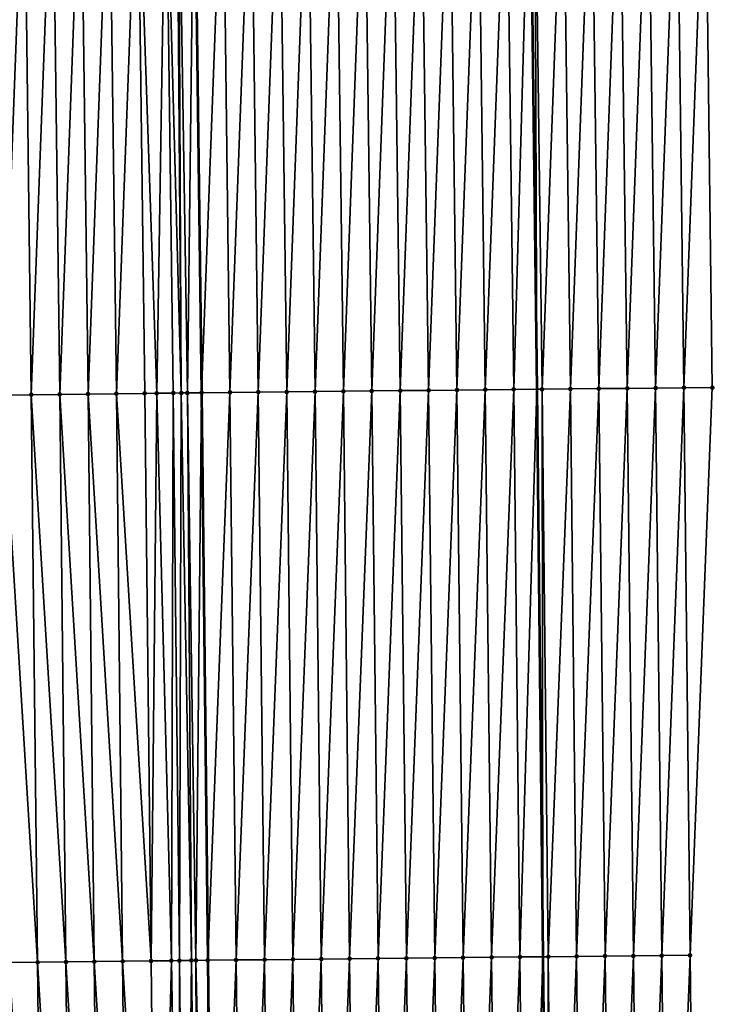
# Model space of a CAD drawing. Header units: feet. Extents: x 2007189 to 2022806, y 818621 to 837694.
# Tile 512 of 656: x 2011340 to 2011364, y 832125 to 832160. Entities that reach past the tile are written whole.
import ezdxf

# ---------------------------------------------------------------- set-up
doc = ezdxf.new("R2010")
doc.units = ezdxf.units.FT
doc.header["$MEASUREMENT"] = 0
for name, color, linetype, lineweight in [('EP_Travel Lane', 172, 'Continuous', 53), ('Road Shots', 141, 'Continuous', 100), ('Road X-Section', 40, 'Continuous', 13), ('STRIPING', 60, 'Continuous', 53)]:
    doc.layers.add(name, color=color, linetype=linetype, lineweight=lineweight)
doc.layers.add('I-77-MM17-21_SB-Surface-Border', color=7, linetype='Continuous')
doc.layers.add('I-77-MM17-21_SB-Surface-TIN', color=7, linetype='Continuous')

msp = doc.modelspace()

# ---------------------------------------------------------------- linework, layer by layer
at = {"layer": 'EP_Travel Lane'}
msp.add_polyline3d([(2011356.303865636, 832326.955355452, 312.9911040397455), (2011356.508024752, 832306.9613754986, 313.4390482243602), (2011356.712182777, 832286.9675023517, 313.891388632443), (2011356.916329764, 832266.9747101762, 314.3882226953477), (2011357.120475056, 832246.9820840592, 314.8918918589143), (2011357.324624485, 832226.9890527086, 315.3788812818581), (2011357.528767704, 832206.9966295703, 315.8909078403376), (2011357.732922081, 832187.0031137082, 316.3579517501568), (2011357.937070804, 832167.0101515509, 316.8477892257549), (2011358.186010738, 832147.0356922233, 317.3389536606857), (2011358.404212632, 832127.0430887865, 317.8372866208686), (2011358.622418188, 832107.0501497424, 318.3218235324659), (2011358.840621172, 832087.0574463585, 318.8160513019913), (2011359.050013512, 832067.0566647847, 319.3026306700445)], dxfattribs=at)
at = {"layer": 'I-77-MM17-21_SB-Surface-Border', "color": 3, "linetype": 'Continuous', "lineweight": -3}
msp.add_polyline3d([(2011360.576339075, 832326.9923546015, 312.8212288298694), (2011360.768798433, 832306.9985748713, 313.2820486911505), (2011362.961188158, 832287.0216548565, 313.6444405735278), (2011363.153639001, 832267.0287597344, 314.1416713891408), (2011363.346088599, 832247.0359939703, 314.6442266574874), (2011363.538540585, 832227.0429801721, 315.1365726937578), (2011363.730993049, 832207.0499166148, 315.6268744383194), (2011363.92344892, 832187.0564991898, 316.1026031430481), (2011364.115901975, 832167.0633742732, 316.5903754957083), (2011364.37155247, 832147.0969785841, 317.0826590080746), (2011363.589845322, 832127.0945013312, 317.6237905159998), (2011363.808091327, 832107.101773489, 318.1169875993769), (2011363.026387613, 832087.09898173, 318.6451965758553), (2011363.235850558, 832067.0959751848, 319.1299990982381)], dxfattribs=at)
at = {"layer": 'I-77-MM17-21_SB-Surface-TIN', "color": 128, "linetype": 'Continuous', "lineweight": -3}
for points in [[(2011355.372002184, 832147.0066602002, 317.4082578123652), (2011356.116201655, 832166.993738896, 316.8936774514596), (2011355.11624375, 832166.9845529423, 316.9117700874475)], [(2011355.372002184, 832147.0066602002, 317.4082578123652), (2011356.371947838, 832147.0170965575, 317.3885604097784), (2011356.116201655, 832166.993738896, 316.8936774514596)], [(2011356.371947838, 832147.0170965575, 317.3885604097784), (2011357.11616139, 832167.0027346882, 316.8677576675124), (2011356.116201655, 832166.993738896, 316.8936774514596)], [(2011356.371947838, 832147.0170965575, 317.3885604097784), (2011357.371895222, 832147.0273745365, 317.3623536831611), (2011357.11616139, 832167.0027346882, 316.8677576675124)], [(2011357.371895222, 832147.0273745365, 317.3623536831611), (2011357.937070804, 832167.0101515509, 316.8477892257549), (2011357.11616139, 832167.0027346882, 316.8677576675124)], [(2011357.371895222, 832147.0273745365, 317.3623536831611), (2011358.186010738, 832147.0356922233, 317.3389536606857), (2011357.937070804, 832167.0101515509, 316.8477892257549)], [(2011358.116120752, 832167.0117692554, 316.8434338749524), (2011357.937070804, 832167.0101515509, 316.8477892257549), (2011358.186010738, 832147.0356922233, 317.3389536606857)], [(2011358.371843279, 832147.0375908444, 317.3336122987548), (2011359.116081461, 832167.0206639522, 316.8133529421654), (2011358.116120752, 832167.0117692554, 316.8434338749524)], [(2011358.371843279, 832147.0375908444, 317.3336122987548), (2011358.116120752, 832167.0117692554, 316.8434338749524), (2011358.186010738, 832147.0356922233, 317.3389536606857)], [(2011358.371843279, 832147.0375908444, 317.3336122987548), (2011359.371792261, 832147.0477223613, 317.3013860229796), (2011359.116081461, 832167.0206639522, 316.8133529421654)], [(2011359.371792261, 832147.0477223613, 317.3013860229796), (2011360.116045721, 832167.0291896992, 316.7680858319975), (2011359.116081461, 832167.0206639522, 316.8133529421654)], [(2011359.371792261, 832147.0477223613, 317.3013860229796), (2011360.371742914, 832147.0577008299, 317.2628694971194), (2011360.116045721, 832167.0291896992, 316.7680858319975)], [(2011360.371742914, 832147.0577008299, 317.2628694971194), (2011361.116008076, 832167.0379133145, 316.7309630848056), (2011360.116045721, 832167.0291896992, 316.7680858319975)], [(2011360.371742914, 832147.0577008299, 317.2628694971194), (2011361.371695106, 832147.0675383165, 317.218558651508), (2011361.116008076, 832167.0379133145, 316.7309630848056)], [(2011361.371695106, 832147.0675383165, 317.218558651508), (2011362.115973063, 832167.0463635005, 316.6825858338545), (2011361.116008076, 832167.0379133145, 316.7309630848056)], [(2011361.371695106, 832147.0675383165, 317.218558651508), (2011362.371648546, 832147.0772614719, 317.169548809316), (2011362.115973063, 832167.0463635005, 316.6825858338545)], [(2011362.371648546, 832147.0772614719, 317.169548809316), (2011363.115938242, 832167.0547938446, 316.6333918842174), (2011362.115973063, 832167.0463635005, 316.6825858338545)], [(2011362.371648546, 832147.0772614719, 317.169548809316), (2011363.371599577, 832147.087205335, 317.1296100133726), (2011363.115938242, 832167.0547938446, 316.6333918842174)], [(2011363.371599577, 832147.087205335, 317.1296100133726), (2011364.115901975, 832167.0633742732, 316.5903754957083), (2011363.115938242, 832167.0547938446, 316.6333918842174)], [(2011363.371599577, 832147.087205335, 317.1296100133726), (2011364.37155247, 832147.0969785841, 317.0826590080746), (2011364.115901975, 832167.0633742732, 316.5903754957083)], [(2011339.372954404, 832146.8321032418, 317.4120757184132), (2011340.116934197, 832166.8406323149, 316.9307909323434), (2011339.116986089, 832166.8304285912, 316.9069915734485)], [(2011339.372954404, 832146.8321032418, 317.4120757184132), (2011340.372887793, 832146.8436630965, 317.4385537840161), (2011340.116934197, 832166.8406323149, 316.9307909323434)], [(2011340.372887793, 832146.8436630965, 317.4385537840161), (2011341.11688278, 832166.8507867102, 316.9525599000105), (2011340.116934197, 832166.8406323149, 316.9307909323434)], [(2011340.372887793, 832146.8436630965, 317.4385537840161), (2011341.372822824, 832146.8550726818, 317.458855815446), (2011341.11688278, 832166.8507867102, 316.9525599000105)], [(2011341.372822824, 832146.8550726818, 317.458855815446), (2011342.116831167, 832166.8609613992, 316.9751641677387), (2011341.11688278, 832166.8507867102, 316.9525599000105)], [(2011341.372822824, 832146.8550726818, 317.458855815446), (2011342.37275652, 832146.8666045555, 317.4841838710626), (2011342.116831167, 832166.8609613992, 316.9751641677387)], [(2011342.37275652, 832146.8666045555, 317.4841838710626), (2011343.116779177, 832166.871175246, 316.9993801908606), (2011342.116831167, 832166.8609613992, 316.9751641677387)], [(2011342.37275652, 832146.8666045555, 317.4841838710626), (2011343.372689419, 832146.8782093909, 317.5125106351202), (2011343.116779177, 832166.871175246, 316.9993801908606)], [(2011343.372689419, 832146.8782093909, 317.5125106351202), (2011344.116726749, 832166.8814346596, 317.0254717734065), (2011343.116779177, 832166.871175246, 316.9993801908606)], [(2011343.372689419, 832146.8782093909, 317.5125106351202), (2011344.372623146, 832146.8897384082, 317.5377212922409), (2011344.116726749, 832166.8814346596, 317.0254717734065)], [(2011344.795516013, 832146.8946125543, 317.5483128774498), (2011345.116674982, 832166.8916253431, 317.0487343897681), (2011344.116726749, 832166.8814346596, 317.0254717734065)], [(2011344.372623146, 832146.8897384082, 317.5377212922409), (2011344.795516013, 832146.8946125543, 317.5483128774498), (2011344.116726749, 832166.8814346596, 317.0254717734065)], [(2011344.795516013, 832146.8946125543, 317.5483128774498), (2011345.372557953, 832146.9011684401, 317.5588636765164), (2011345.116674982, 832166.8916253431, 317.0487343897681)], [(2011345.658699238, 832146.9043505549, 317.5612685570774), (2011345.497668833, 832166.8953775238, 317.05222235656), (2011345.116674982, 832166.8916253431, 317.0487343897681)], [(2011345.372557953, 832146.9011684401, 317.5588636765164), (2011345.658699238, 832146.9043505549, 317.5612685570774), (2011345.116674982, 832166.8916253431, 317.0487343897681)], [(2011345.658699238, 832146.9043505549, 317.5612685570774), (2011345.562237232, 832166.8960029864, 317.0523840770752), (2011345.497668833, 832166.8953775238, 317.05222235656)], [(2011345.876400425, 832146.9067387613, 317.5617502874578), (2011346.116544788, 832166.9012142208, 317.0472596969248), (2011345.562237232, 832166.8960029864, 317.0523840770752)], [(2011345.658699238, 832146.9043505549, 317.5612685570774), (2011345.876400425, 832146.9067387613, 317.5617502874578), (2011345.562237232, 832166.8960029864, 317.0523840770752)], [(2011345.876400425, 832146.9067387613, 317.5617502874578), (2011346.372490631, 832146.9121017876, 317.5595958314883), (2011346.116544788, 832166.9012142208, 317.0472596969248)], [(2011347.116585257, 832166.9105723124, 317.0362189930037), (2011346.116544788, 832166.9012142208, 317.0472596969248), (2011346.372490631, 832146.9121017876, 317.5595958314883)], [(2011347.372442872, 832146.9226265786, 317.5435296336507), (2011347.116585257, 832166.9105723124, 317.0362189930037), (2011346.372490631, 832146.9121017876, 317.5595958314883)], [(2011347.372442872, 832146.9226265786, 317.5435296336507), (2011348.116543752, 832166.9196969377, 317.0156020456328), (2011347.116585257, 832166.9105723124, 317.0362189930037)], [(2011347.372442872, 832146.9226265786, 317.5435296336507), (2011348.372388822, 832146.9330358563, 317.5227192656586), (2011348.116543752, 832166.9196969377, 317.0156020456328)], [(2011348.372388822, 832146.9330358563, 317.5227192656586), (2011349.116502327, 832166.928813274, 316.994643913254), (2011348.116543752, 832166.9196969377, 317.0156020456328)], [(2011348.372388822, 832146.9330358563, 317.5227192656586), (2011349.372335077, 832146.943417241, 317.5007624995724), (2011349.116502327, 832166.928813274, 316.994643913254)], [(2011349.372335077, 832146.943417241, 317.5007624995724), (2011350.116459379, 832166.9380877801, 316.9801961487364), (2011349.116502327, 832166.928813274, 316.994643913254)], [(2011349.372335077, 832146.943417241, 317.5007624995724), (2011350.372280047, 832146.9539162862, 317.4836415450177), (2011350.116459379, 832166.9380877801, 316.9801961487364)], [(2011350.372280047, 832146.9539162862, 317.4836415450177), (2011351.11641609, 832166.9473977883, 316.9672096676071), (2011350.116459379, 832166.9380877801, 316.9801961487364)], [(2011350.372280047, 832146.9539162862, 317.4836415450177), (2011351.372224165, 832146.9644934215, 317.469730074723), (2011351.11641609, 832166.9473977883, 316.9672096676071)], [(2011351.372224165, 832146.9644934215, 317.469730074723), (2011352.116372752, 832166.9567128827, 316.9544325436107), (2011351.11641609, 832166.9473977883, 316.9672096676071)], [(2011351.372224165, 832146.9644934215, 317.469730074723), (2011352.372168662, 832146.9750357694, 317.4543888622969), (2011352.116372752, 832166.9567128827, 316.9544325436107)], [(2011352.372168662, 832146.9750357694, 317.4543888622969), (2011353.11632961, 832166.9660075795, 316.940815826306), (2011352.116372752, 832166.9567128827, 316.9544325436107)], [(2011352.372168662, 832146.9750357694, 317.4543888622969), (2011353.372112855, 832146.9856060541, 317.4401958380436), (2011353.11632961, 832166.9660075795, 316.940815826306)], [(2011353.372112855, 832146.9856060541, 317.4401958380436), (2011354.116286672, 832166.9752810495, 316.9263254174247), (2011353.11632961, 832166.9660075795, 316.940815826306)], [(2011353.372112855, 832146.9856060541, 317.4401958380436), (2011354.372057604, 832146.9961253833, 317.4239085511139), (2011354.116286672, 832166.9752810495, 316.9263254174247)], [(2011354.372057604, 832146.9961253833, 317.4239085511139), (2011355.11624375, 832166.9845529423, 316.9117700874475), (2011354.116286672, 832166.9752810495, 316.9263254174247)], [(2011354.372057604, 832146.9961253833, 317.4239085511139), (2011355.372002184, 832147.0066602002, 317.4082578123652), (2011355.11624375, 832166.9845529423, 316.9117700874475)], [(2011343.590939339, 832126.8851229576, 317.9909733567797), (2011343.372689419, 832146.8782093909, 317.5125106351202), (2011342.37275652, 832146.8666045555, 317.4841838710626)], [(2011344.590872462, 832126.8967072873, 318.0184573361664), (2011344.372623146, 832146.8897384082, 317.5377212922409), (2011343.372689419, 832146.8782093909, 317.5125106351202)], [(2011343.590939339, 832126.8851229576, 317.9909733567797), (2011344.590872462, 832126.8967072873, 318.0184573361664), (2011343.372689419, 832146.8782093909, 317.5125106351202)], [(2011344.590872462, 832126.8967072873, 318.0184573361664), (2011344.795516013, 832146.8946125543, 317.5483128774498), (2011344.372623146, 832146.8897384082, 317.5377212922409)], [(2011344.590872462, 832126.8967072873, 318.0184573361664), (2011345.308499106, 832126.9049450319, 318.0350572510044), (2011344.795516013, 832146.8946125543, 317.5483128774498)], [(2011345.308499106, 832126.9049450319, 318.0350572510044), (2011345.372557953, 832146.9011684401, 317.5588636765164), (2011344.795516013, 832146.8946125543, 317.5483128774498)], [(2011345.308499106, 832126.9049450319, 318.0350572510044), (2011345.590807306, 832126.9081339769, 318.0394623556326), (2011345.372557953, 832146.9011684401, 317.5588636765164)], [(2011345.590807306, 832126.9081339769, 318.0394623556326), (2011345.658699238, 832146.9043505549, 317.5612685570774), (2011345.372557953, 832146.9011684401, 317.5588636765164)], [(2011345.590807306, 832126.9081339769, 318.0394623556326), (2011346.014740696, 832126.9128420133, 318.042760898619), (2011345.658699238, 832146.9043505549, 317.5612685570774)], [(2011346.014740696, 832126.9128420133, 318.042760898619), (2011345.876400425, 832146.9067387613, 317.5617502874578), (2011345.658699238, 832146.9043505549, 317.5612685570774)], [(2011346.173493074, 832126.9145811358, 318.043013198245), (2011346.372490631, 832146.9121017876, 317.5595958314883), (2011345.876400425, 832146.9067387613, 317.5617502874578)], [(2011346.014740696, 832126.9128420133, 318.042760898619), (2011346.173493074, 832126.9145811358, 318.043013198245), (2011345.876400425, 832146.9067387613, 317.5617502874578)], [(2011346.173493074, 832126.9145811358, 318.043013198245), (2011346.59073955, 832126.9191060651, 318.0417867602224), (2011346.372490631, 832146.9121017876, 317.5595958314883)], [(2011347.372442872, 832146.9226265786, 317.5435296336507), (2011346.372490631, 832146.9121017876, 317.5595958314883), (2011346.59073955, 832126.9191060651, 318.0417867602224)], [(2011347.590690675, 832126.9297340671, 318.0299625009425), (2011347.372442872, 832146.9226265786, 317.5435296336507), (2011346.59073955, 832126.9191060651, 318.0417867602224)], [(2011347.590690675, 832126.9297340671, 318.0299625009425), (2011348.372388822, 832146.9330358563, 317.5227192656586), (2011347.372442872, 832146.9226265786, 317.5435296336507)], [(2011347.590690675, 832126.9297340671, 318.0299625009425), (2011348.590637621, 832126.940052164, 318.0054046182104), (2011348.372388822, 832146.9330358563, 317.5227192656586)], [(2011348.590637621, 832126.940052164, 318.0054046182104), (2011349.372335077, 832146.943417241, 317.5007624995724), (2011348.372388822, 832146.9330358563, 317.5227192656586)], [(2011348.590637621, 832126.940052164, 318.0054046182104), (2011349.590584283, 832126.9503962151, 317.9819134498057), (2011349.372335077, 832146.943417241, 317.5007624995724)], [(2011349.590584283, 832126.9503962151, 317.9819134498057), (2011350.372280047, 832146.9539162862, 317.4836415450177), (2011349.372335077, 832146.943417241, 317.5007624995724)], [(2011349.590584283, 832126.9503962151, 317.9819134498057), (2011350.590528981, 832126.9609202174, 317.965818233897), (2011350.372280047, 832146.9539162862, 317.4836415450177)], [(2011350.590528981, 832126.9609202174, 317.965818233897), (2011351.372224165, 832146.9644934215, 317.469730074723), (2011350.372280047, 832146.9539162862, 317.4836415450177)], [(2011350.590528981, 832126.9609202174, 317.965818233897), (2011351.590472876, 832126.9715177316, 317.9527443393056), (2011351.372224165, 832146.9644934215, 317.469730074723)], [(2011351.590472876, 832126.9715177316, 317.9527443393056), (2011352.372168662, 832146.9750357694, 317.4543888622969), (2011351.372224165, 832146.9644934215, 317.469730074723)], [(2011351.590472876, 832126.9715177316, 317.9527443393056), (2011352.590416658, 832126.982125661, 317.9400984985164), (2011352.372168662, 832146.9750357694, 317.4543888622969)], [(2011352.590416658, 832126.982125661, 317.9400984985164), (2011353.372112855, 832146.9856060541, 317.4401958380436), (2011352.372168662, 832146.9750357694, 317.4543888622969)], [(2011352.590416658, 832126.982125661, 317.9400984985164), (2011353.590359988, 832126.9927749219, 317.9291513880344), (2011353.372112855, 832146.9856060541, 317.4401958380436)], [(2011353.590359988, 832126.9927749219, 317.9291513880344), (2011354.372057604, 832146.9961253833, 317.4239085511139), (2011353.372112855, 832146.9856060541, 317.4401958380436)], [(2011353.590359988, 832126.9927749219, 317.9291513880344), (2011354.590305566, 832127.0032183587, 317.909744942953), (2011354.372057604, 832146.9961253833, 317.4239085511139)], [(2011354.590305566, 832127.0032183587, 317.909744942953), (2011355.372002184, 832147.0066602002, 317.4082578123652), (2011354.372057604, 832146.9961253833, 317.4239085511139)], [(2011354.590305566, 832127.0032183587, 317.909744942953), (2011355.590250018, 832127.0137648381, 317.8945735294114), (2011355.372002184, 832147.0066602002, 317.4082578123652)], [(2011355.590250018, 832127.0137648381, 317.8945735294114), (2011356.371947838, 832147.0170965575, 317.3885604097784), (2011355.372002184, 832147.0066602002, 317.4082578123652)], [(2011355.590250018, 832127.0137648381, 317.8945735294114), (2011356.590194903, 832127.0242716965, 317.8777736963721), (2011356.371947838, 832147.0170965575, 317.3885604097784)], [(2011356.590194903, 832127.0242716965, 317.8777736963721), (2011357.371895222, 832147.0273745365, 317.3623536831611), (2011356.371947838, 832147.0170965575, 317.3885604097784)], [(2011356.590194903, 832127.0242716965, 317.8777736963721), (2011357.590141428, 832127.0346283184, 317.8547991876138), (2011357.371895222, 832147.0273745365, 317.3623536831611)], [(2011357.590141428, 832127.0346283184, 317.8547991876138), (2011358.186010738, 832147.0356922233, 317.3389536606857), (2011357.371895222, 832147.0273745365, 317.3623536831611)], [(2011357.590141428, 832127.0346283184, 317.8547991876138), (2011358.404212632, 832127.0430887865, 317.8372866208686), (2011358.186010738, 832147.0356922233, 317.3389536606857)], [(2011358.371843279, 832147.0375908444, 317.3336122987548), (2011358.186010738, 832147.0356922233, 317.3389536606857), (2011358.404212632, 832127.0430887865, 317.8372866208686)], [(2011358.590087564, 832127.0450205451, 317.8332880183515), (2011359.371792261, 832147.0477223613, 317.3013860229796), (2011358.371843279, 832147.0375908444, 317.3336122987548)], [(2011358.590087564, 832127.0450205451, 317.8332880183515), (2011358.371843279, 832147.0375908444, 317.3336122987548), (2011358.404212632, 832127.0430887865, 317.8372866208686)], [(2011358.590087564, 832127.0450205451, 317.8332880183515), (2011359.590037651, 832127.0550508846, 317.7969033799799), (2011359.371792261, 832147.0477223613, 317.3013860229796)], [(2011359.590037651, 832127.0550508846, 317.7969033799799), (2011360.371742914, 832147.0577008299, 317.2628694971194), (2011359.371792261, 832147.0477223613, 317.3013860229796)], [(2011359.590037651, 832127.0550508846, 317.7969033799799), (2011360.589988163, 832127.0650422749, 317.7589179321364), (2011360.371742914, 832147.0577008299, 317.2628694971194)], [(2011360.589988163, 832127.0650422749, 317.7589179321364), (2011361.371695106, 832147.0675383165, 317.218558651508), (2011360.371742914, 832147.0577008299, 317.2628694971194)], [(2011360.589988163, 832127.0650422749, 317.7589179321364), (2011361.589940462, 832127.0748700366, 317.7142073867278), (2011361.371695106, 832147.0675383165, 317.218558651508)], [(2011361.589940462, 832127.0748700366, 317.7142073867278), (2011362.371648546, 832147.0772614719, 317.169548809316), (2011361.371695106, 832147.0675383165, 317.218558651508)], [(2011361.589940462, 832127.0748700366, 317.7142073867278), (2011362.589893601, 832127.0846206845, 317.6663274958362), (2011362.371648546, 832147.0772614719, 317.169548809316)], [(2011362.589893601, 832127.0846206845, 317.6663274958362), (2011363.371599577, 832147.087205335, 317.1296100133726), (2011362.371648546, 832147.0772614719, 317.169548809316)], [(2011362.589893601, 832127.0846206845, 317.6663274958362), (2011363.589845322, 832127.0945013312, 317.6237905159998), (2011363.371599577, 832147.087205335, 317.1296100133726)], [(2011363.589845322, 832127.0945013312, 317.6237905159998), (2011364.37155247, 832147.0969785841, 317.0826590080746), (2011363.371599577, 832147.087205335, 317.1296100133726)], [(2011340.591138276, 832126.8505251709, 317.914900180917), (2011340.372887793, 832146.8436630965, 317.4385537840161), (2011339.372954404, 832146.8321032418, 317.4120757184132)], [(2011339.591205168, 832126.8389394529, 317.8873591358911), (2011340.591138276, 832126.8505251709, 317.914900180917), (2011339.372954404, 832146.8321032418, 317.4120757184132)], [(2011341.591071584, 832126.8620925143, 317.9416860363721), (2011341.372822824, 832146.8550726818, 317.458855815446), (2011340.372887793, 832146.8436630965, 317.4385537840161)], [(2011340.591138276, 832126.8505251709, 317.914900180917), (2011341.591071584, 832126.8620925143, 317.9416860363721), (2011340.372887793, 832146.8436630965, 317.4385537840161)], [(2011342.591005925, 832126.8735652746, 317.9645845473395), (2011342.37275652, 832146.8666045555, 317.4841838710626), (2011341.372822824, 832146.8550726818, 317.458855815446)], [(2011341.591071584, 832126.8620925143, 317.9416860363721), (2011342.591005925, 832126.8735652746, 317.9645845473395), (2011341.372822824, 832146.8550726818, 317.458855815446)], [(2011342.591005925, 832126.8735652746, 317.9645845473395), (2011343.590939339, 832126.8851229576, 317.9909733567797), (2011342.37275652, 832146.8666045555, 317.4841838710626)], [(2011340.8093911, 832106.857172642, 318.3824271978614), (2011340.591138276, 832126.8505251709, 317.914900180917), (2011339.591205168, 832126.8389394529, 317.8873591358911)], [(2011339.80945729, 832106.8456512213, 318.3575289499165), (2011340.8093911, 832106.857172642, 318.3824271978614), (2011339.591205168, 832126.8389394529, 317.8873591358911)], [(2011341.80932419, 832106.8687600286, 318.410036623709), (2011341.591071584, 832126.8620925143, 317.9416860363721), (2011340.591138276, 832126.8505251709, 317.914900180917)], [(2011340.8093911, 832106.857172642, 318.3824271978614), (2011341.80932419, 832106.8687600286, 318.410036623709), (2011340.591138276, 832126.8505251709, 317.914900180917)], [(2011342.809257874, 832106.8802929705, 318.4354083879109), (2011342.591005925, 832126.8735652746, 317.9645845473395), (2011341.591071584, 832126.8620925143, 317.9416860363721)], [(2011341.80932419, 832106.8687600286, 318.410036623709), (2011342.809257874, 832106.8802929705, 318.4354083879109), (2011341.591071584, 832126.8620925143, 317.9416860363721)], [(2011343.809191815, 832106.8918023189, 318.4598104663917), (2011343.590939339, 832126.8851229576, 317.9909733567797), (2011342.591005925, 832126.8735652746, 317.9645845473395)], [(2011342.809257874, 832106.8802929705, 318.4354083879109), (2011343.809191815, 832106.8918023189, 318.4598104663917), (2011342.591005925, 832126.8735652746, 317.9645845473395)], [(2011344.809125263, 832106.9033568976, 318.4860715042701), (2011344.590872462, 832126.8967072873, 318.0184573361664), (2011343.590939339, 832126.8851229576, 317.9909733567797)], [(2011343.809191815, 832106.8918023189, 318.4598104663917), (2011344.809125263, 832106.9033568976, 318.4860715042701), (2011343.590939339, 832126.8851229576, 317.9909733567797)], [(2011344.809125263, 832106.9033568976, 318.4860715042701), (2011345.308499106, 832126.9049450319, 318.0350572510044), (2011344.590872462, 832126.8967072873, 318.0184573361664)], [(2011344.809125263, 832106.9033568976, 318.4860715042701), (2011345.644151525, 832106.9129067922, 318.5039281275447), (2011345.308499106, 832126.9049450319, 318.0350572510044)], [(2011345.644151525, 832106.9129067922, 318.5039281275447), (2011345.590807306, 832126.9081339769, 318.0394623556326), (2011345.308499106, 832126.9049450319, 318.0350572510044)], [(2011345.809060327, 832106.9147634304, 318.5062478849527), (2011346.014740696, 832126.9128420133, 318.042760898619), (2011345.590807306, 832126.9081339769, 318.0394623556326)], [(2011345.644151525, 832106.9129067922, 318.5039281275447), (2011345.809060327, 832106.9147634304, 318.5062478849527), (2011345.590807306, 832126.9081339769, 318.0394623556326)], [(2011345.809060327, 832106.9147634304, 318.5062478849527), (2011346.265541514, 832106.9198328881, 318.5097978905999), (2011346.014740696, 832126.9128420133, 318.042760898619)], [(2011346.265541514, 832106.9198328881, 318.5097978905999), (2011346.173493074, 832126.9145811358, 318.043013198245), (2011346.014740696, 832126.9128420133, 318.042760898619)], [(2011346.640471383, 832106.9239416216, 318.5104511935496), (2011346.59073955, 832126.9191060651, 318.0417867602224), (2011346.173493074, 832126.9145811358, 318.043013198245)], [(2011346.265541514, 832106.9198328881, 318.5097978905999), (2011346.640471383, 832106.9239416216, 318.5104511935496), (2011346.173493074, 832126.9145811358, 318.043013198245)], [(2011347.590690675, 832126.9297340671, 318.0299625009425), (2011346.59073955, 832126.9191060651, 318.0417867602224), (2011346.808992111, 832106.9257767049, 318.5102648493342)], [(2011346.640471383, 832106.9239416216, 318.5104511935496), (2011346.808992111, 832106.9257767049, 318.5102648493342), (2011346.59073955, 832126.9191060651, 318.0417867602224)], [(2011347.808942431, 832106.9364794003, 318.5015102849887), (2011347.590690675, 832126.9297340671, 318.0299625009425), (2011346.808992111, 832106.9257767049, 318.5102648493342)], [(2011347.808942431, 832106.9364794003, 318.5015102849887), (2011348.590637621, 832126.940052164, 318.0054046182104), (2011347.590690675, 832126.9297340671, 318.0299625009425)], [(2011347.808942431, 832106.9364794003, 318.5015102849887), (2011348.808887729, 832106.9469484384, 318.483155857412), (2011348.590637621, 832126.940052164, 318.0054046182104)], [(2011348.808887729, 832106.9469484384, 318.483155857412), (2011349.590584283, 832126.9503962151, 317.9819134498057), (2011348.590637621, 832126.940052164, 318.0054046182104)], [(2011348.808887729, 832106.9469484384, 318.483155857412), (2011349.808833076, 832106.9574129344, 318.4646147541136), (2011349.590584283, 832126.9503962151, 317.9819134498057)], [(2011349.808833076, 832106.9574129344, 318.4646147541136), (2011350.590528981, 832126.9609202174, 317.965818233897), (2011349.590584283, 832126.9503962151, 317.9819134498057)], [(2011349.808833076, 832106.9574129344, 318.4646147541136), (2011350.808777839, 832106.9679309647, 318.4482738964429), (2011350.590528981, 832126.9609202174, 317.965818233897)], [(2011350.808777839, 832106.9679309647, 318.4482738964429), (2011351.590472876, 832126.9715177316, 317.9527443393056), (2011350.590528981, 832126.9609202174, 317.965818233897)], [(2011350.808777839, 832106.9679309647, 318.4482738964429), (2011351.808721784, 832106.9785239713, 318.4350145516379), (2011351.590472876, 832126.9715177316, 317.9527443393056)], [(2011351.808721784, 832106.9785239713, 318.4350145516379), (2011352.590416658, 832126.982125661, 317.9400984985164), (2011351.590472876, 832126.9715177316, 317.9527443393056)], [(2011351.808721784, 832106.9785239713, 318.4350145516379), (2011352.808664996, 832106.9891840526, 318.4245119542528), (2011352.590416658, 832126.982125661, 317.9400984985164)], [(2011352.808664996, 832106.9891840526, 318.4245119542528), (2011353.590359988, 832126.9927749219, 317.9291513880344), (2011352.590416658, 832126.982125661, 317.9400984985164)], [(2011352.808664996, 832106.9891840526, 318.4245119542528), (2011353.808608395, 832106.9998271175, 318.413309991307), (2011353.590359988, 832126.9927749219, 317.9291513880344)], [(2011353.808608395, 832106.9998271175, 318.413309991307), (2011354.590305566, 832127.0032183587, 317.909744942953), (2011353.590359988, 832126.9927749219, 317.9291513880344)], [(2011353.808608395, 832106.9998271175, 318.413309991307), (2011354.808553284, 832107.0103335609, 318.3964929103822), (2011354.590305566, 832127.0032183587, 317.909744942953)], [(2011354.808553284, 832107.0103335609, 318.3964929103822), (2011355.590250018, 832127.0137648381, 317.8945735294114), (2011354.590305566, 832127.0032183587, 317.909744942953)], [(2011354.808553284, 832107.0103335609, 318.3964929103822), (2011355.808498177, 832107.0208396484, 318.3796612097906), (2011355.590250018, 832127.0137648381, 317.8945735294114)], [(2011355.808498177, 832107.0208396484, 318.3796612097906), (2011356.590194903, 832127.0242716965, 317.8777736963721), (2011355.590250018, 832127.0137648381, 317.8945735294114)], [(2011355.808498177, 832107.0208396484, 318.3796612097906), (2011356.808442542, 832107.0313941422, 318.3648189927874), (2011356.590194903, 832127.0242716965, 317.8777736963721)], [(2011356.808442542, 832107.0313941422, 318.3648189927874), (2011357.590141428, 832127.0346283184, 317.8547991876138), (2011356.590194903, 832127.0242716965, 317.8777736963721)], [(2011356.808442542, 832107.0313941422, 318.3648189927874), (2011357.808389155, 832107.0417427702, 318.3415157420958), (2011357.590141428, 832127.0346283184, 317.8547991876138)], [(2011357.808389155, 832107.0417427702, 318.3415157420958), (2011358.404212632, 832127.0430887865, 317.8372866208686), (2011357.590141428, 832127.0346283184, 317.8547991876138)], [(2011357.808389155, 832107.0417427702, 318.3415157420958), (2011358.622418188, 832107.0501497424, 318.3218235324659), (2011358.404212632, 832127.0430887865, 317.8372866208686)], [(2011358.590087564, 832127.0450205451, 317.8332880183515), (2011358.404212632, 832127.0430887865, 317.8372866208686), (2011358.622418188, 832107.0501497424, 318.3218235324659)], [(2011358.808336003, 832107.0520698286, 318.3173259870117), (2011359.590037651, 832127.0550508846, 317.7969033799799), (2011358.590087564, 832127.0450205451, 317.8332880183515)], [(2011358.808336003, 832107.0520698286, 318.3173259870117), (2011358.590087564, 832127.0450205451, 317.8332880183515), (2011358.622418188, 832107.0501497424, 318.3218235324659)], [(2011358.808336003, 832107.0520698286, 318.3173259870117), (2011359.808283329, 832107.0623530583, 318.2913348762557), (2011359.590037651, 832127.0550508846, 317.7969033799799)], [(2011359.808283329, 832107.0623530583, 318.2913348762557), (2011360.589988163, 832127.0650422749, 317.7589179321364), (2011359.590037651, 832127.0550508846, 317.7969033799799)], [(2011359.808283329, 832107.0623530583, 318.2913348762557), (2011360.808233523, 832107.0723735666, 318.2545459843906), (2011360.589988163, 832127.0650422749, 317.7589179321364)], [(2011360.808233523, 832107.0723735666, 318.2545459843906), (2011361.589940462, 832127.0748700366, 317.7142073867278), (2011360.589988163, 832127.0650422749, 317.7589179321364)], [(2011360.808233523, 832107.0723735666, 318.2545459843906), (2011361.808186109, 832107.0821749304, 318.2087502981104), (2011361.589940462, 832127.0748700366, 317.7142073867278)], [(2011361.808186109, 832107.0821749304, 318.2087502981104), (2011362.589893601, 832127.0846206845, 317.6663274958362), (2011361.589940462, 832127.0748700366, 317.7142073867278)], [(2011361.808186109, 832107.0821749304, 318.2087502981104), (2011362.808138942, 832107.0919536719, 318.1620248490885), (2011362.589893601, 832127.0846206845, 317.6663274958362)], [(2011362.808138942, 832107.0919536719, 318.1620248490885), (2011363.589845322, 832127.0945013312, 317.6237905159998), (2011362.589893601, 832127.0846206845, 317.6663274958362)], [(2011362.808138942, 832107.0919536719, 318.1620248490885), (2011363.808091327, 832107.101773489, 318.1169875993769), (2011363.589845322, 832127.0945013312, 317.6237905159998)]]:
    msp.add_3dface(points, dxfattribs=at)
at = {"layer": 'Road Shots', "lineweight": 100}
for p in [(2011343.372689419, 832146.8782093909, 317.5125106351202), (2011344.372623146, 832146.8897384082, 317.5377212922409), (2011344.795516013, 832146.8946125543, 317.5483128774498), (2011345.372557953, 832146.9011684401, 317.5588636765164), (2011345.658699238, 832146.9043505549, 317.5612685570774), (2011345.876400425, 832146.9067387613, 317.5617502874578), (2011346.372498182, 832146.9121018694, 317.5595957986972), (2011347.372442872, 832146.9226265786, 317.5435296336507), (2011348.372388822, 832146.9330358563, 317.5227192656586), (2011349.372335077, 832146.943417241, 317.5007624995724), (2011350.372280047, 832146.9539162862, 317.4836415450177), (2011351.372224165, 832146.9644934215, 317.469730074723), (2011352.372168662, 832146.9750357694, 317.4543888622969), (2011353.372112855, 832146.9856060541, 317.4401958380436), (2011354.372057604, 832146.9961253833, 317.4239085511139), (2011355.372002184, 832147.0066602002, 317.4082578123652), (2011356.371947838, 832147.0170965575, 317.3885604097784), (2011357.371895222, 832147.0273745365, 317.3623536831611), (2011358.371843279, 832147.0375908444, 317.3336122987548), (2011359.371792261, 832147.0477223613, 317.3013860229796), (2011360.371742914, 832147.0577008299, 317.2628694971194), (2011361.371695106, 832147.0675383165, 317.218558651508), (2011362.371648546, 832147.0772614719, 317.169548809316), (2011363.371599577, 832147.087205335, 317.1296100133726), (2011364.37155247, 832147.0969785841, 317.0826590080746), (2011340.372887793, 832146.8436630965, 317.4385537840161), (2011341.372822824, 832146.8550726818, 317.458855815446), (2011342.37275652, 832146.8666045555, 317.4841838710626), (2011340.591138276, 832126.8505251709, 317.914900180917), (2011341.591071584, 832126.8620925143, 317.9416860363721), (2011342.591005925, 832126.8735652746, 317.9645845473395), (2011343.590939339, 832126.8851229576, 317.9909733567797), (2011344.590872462, 832126.8967072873, 318.0184573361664), (2011345.308499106, 832126.9049450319, 318.0350572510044), (2011345.590807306, 832126.9081339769, 318.0394623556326), (2011346.014740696, 832126.9128420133, 318.042760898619), (2011346.173493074, 832126.9145811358, 318.043013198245), (2011346.590747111, 832126.9191061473, 318.0417867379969), (2011347.590690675, 832126.9297340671, 318.0299625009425), (2011348.590637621, 832126.940052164, 318.0054046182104), (2011349.590584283, 832126.9503962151, 317.9819134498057), (2011350.590528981, 832126.9609202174, 317.965818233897), (2011351.590472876, 832126.9715177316, 317.9527443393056), (2011352.590416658, 832126.982125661, 317.9400984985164), (2011353.590359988, 832126.9927749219, 317.9291513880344), (2011354.590305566, 832127.0032183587, 317.909744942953), (2011355.590250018, 832127.0137648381, 317.8945735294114), (2011356.590194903, 832127.0242716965, 317.8777736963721), (2011357.590141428, 832127.0346283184, 317.8547991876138), (2011358.590087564, 832127.0450205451, 317.8332880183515), (2011359.590037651, 832127.0550508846, 317.7969033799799), (2011360.589988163, 832127.0650422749, 317.7589179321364), (2011361.589940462, 832127.0748700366, 317.7142073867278), (2011362.589893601, 832127.0846206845, 317.6663274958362), (2011363.589845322, 832127.0945013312, 317.6237905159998)]:
    msp.add_point(p, dxfattribs=at)
at = {"layer": 'Road X-Section', "extrusion": (0.01091238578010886, -0.9996445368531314, 0.02432529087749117), "elevation": -809894.8022581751, "flags": 128}
msp.add_lwpolyline([(2020327.938238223, 20023.93445975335), (2020326.938238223, 20023.98142465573), (2020325.938238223, 20024.02137527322), (2020324.938238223, 20024.07039962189), (2020323.938238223, 20024.11472358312), (2020322.938238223, 20024.15325150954), (2020321.938238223, 20024.185487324), (2020320.938238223, 20024.21423721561), (2020319.938238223, 20024.24045169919), (2020318.938238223, 20024.26015493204), (2020317.938238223, 20024.27581030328), (2020316.938238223, 20024.29210241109), (2020315.938238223, 20024.30629963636), (2020314.938238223, 20024.32164538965), (2020313.938238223, 20024.33556097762), (2020312.938238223, 20024.35268699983), (2020311.938238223, 20024.37465026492), (2020310.938238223, 20024.3954667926), (2020309.938238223, 20024.41153771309), (2020309.442111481, 20024.41369283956), (2020309.224397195, 20024.41321096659), (2020308.938238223, 20024.4108053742), (2020308.361159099, 20024.4002514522), (2020307.938238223, 20024.38965673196), (2020306.938238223, 20024.36443861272), (2020305.938238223, 20024.33610346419), (2020304.938238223, 20024.31076791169), (2020303.938238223, 20024.29045987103), (2020302.938238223, 20024.26397396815), (2020301.938238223, 20024.24043306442), (2020300.938238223, 20024.21682143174), (2020299.938238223, 20024.19705065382), (2020298.938238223, 20024.17259298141), (2020297.938238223, 20024.13969854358), (2020296.938238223, 20024.11631287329), (2020295.938238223, 20024.09048227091), (2020294.938238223, 20024.07210290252), (2020293.938238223, 20024.05630917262), (2020292.938238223, 20024.03406990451), (2020291.938238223, 20024.01567128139), (2020290.938238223, 20023.99871905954), (2020289.938238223, 20023.97778851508), (2020288.938238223, 20023.95986800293), (2020287.938238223, 20023.93902498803), (2020286.938238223, 20023.91717573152), (2020285.938238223, 20023.88944447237), (2020284.938238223, 20023.86944920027), (2020283.938238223, 20023.8440547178), (2020282.938238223, 20023.81018035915), (2020281.938238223, 20023.77838627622), (2020280.938238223, 20023.74841588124), (2020280.535825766, 20023.73561622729)], dxfattribs=at)
at = {"layer": 'Road X-Section', "extrusion": (0.0109123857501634, -0.9996445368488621, 0.02432529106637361), "elevation": -809874.802314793, "flags": 128}
msp.add_lwpolyline([(2020326.938214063, 20023.98925609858), (2020325.938214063, 20024.03180566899), (2020324.938214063, 20024.07969973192), (2020323.938214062, 20024.12442351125), (2020322.938214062, 20024.16242020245), (2020321.938214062, 20024.19881561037), (2020320.938214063, 20024.22033314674), (2020319.938214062, 20024.24331445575), (2020318.938214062, 20024.26011926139), (2020317.938214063, 20024.27529516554), (2020316.938214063, 20024.29470735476), (2020315.938214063, 20024.3056577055), (2020314.938214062, 20024.31830728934), (2020313.938214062, 20024.33138505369), (2020312.938214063, 20024.34748503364), (2020311.938214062, 20024.37098315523), (2020310.938214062, 20024.39554830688), (2020309.938214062, 20024.4073760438), (2020309.520935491, 20024.40860286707), (2020309.362173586, 20024.40835049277), (2020308.938214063, 20024.40505097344), (2020308.655887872, 20024.40064456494), (2020307.938214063, 20024.38403973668), (2020306.938214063, 20024.35654762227), (2020305.938214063, 20024.33015100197), (2020304.938214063, 20024.30724571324), (2020303.938214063, 20024.28045192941), (2020302.938214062, 20024.25290273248), (2020301.938214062, 20024.22771480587), (2020300.938214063, 20024.20319402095), (2020299.938214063, 20024.17904153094), (2020298.938214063, 20024.15530956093), (2020297.938214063, 20024.12789792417), (2020296.938214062, 20024.1080332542), (2020295.938214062, 20024.08762659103), (2020294.938214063, 20024.07035866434), (2020293.938214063, 20024.05674363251), (2020292.938214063, 20024.03777563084), (2020291.938214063, 20024.01961532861), (2020290.938214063, 20024.00267552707), (2020289.938214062, 20023.98863116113), (2020288.938214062, 20023.97448567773), (2020287.938214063, 20023.95517652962), (2020286.938214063, 20023.93083150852), (2020285.938214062, 20023.90395621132), (2020284.938214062, 20023.87935017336), (2020283.938214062, 20023.85043065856), (2020282.938214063, 20023.81619643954), (2020281.938214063, 20023.78207878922), (2020281.08998311, 20023.7536773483)], dxfattribs=at)
at = {"layer": 'STRIPING'}
msp.add_polyline3d([(2011344.576977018, 832326.8467623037, 313.1676432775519), (2011344.769432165, 832306.8526155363, 313.6133587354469), (2011344.961881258, 832286.8590977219, 314.0849622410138), (2011345.154324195, 832266.8662194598, 314.5828900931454), (2011345.346767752, 832246.873276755, 315.0781654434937), (2011345.539215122, 832226.8799379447, 315.5571368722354), (2011345.731655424, 832206.8873333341, 316.0663287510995), (2011345.924103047, 832186.8939683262, 316.5442214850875), (2011346.116544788, 832166.9012142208, 317.0472596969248), (2011346.372490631, 832146.9121017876, 317.5595958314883), (2011346.59073955, 832126.9191060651, 318.0417867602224), (2011346.808992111, 832106.9257767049, 318.5102648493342), (2011347.027241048, 832086.9327792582, 318.9923852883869), (2011347.236612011, 832066.9388969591, 319.4902768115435)], dxfattribs=at)

doc.saveas('drawing.dxf')
